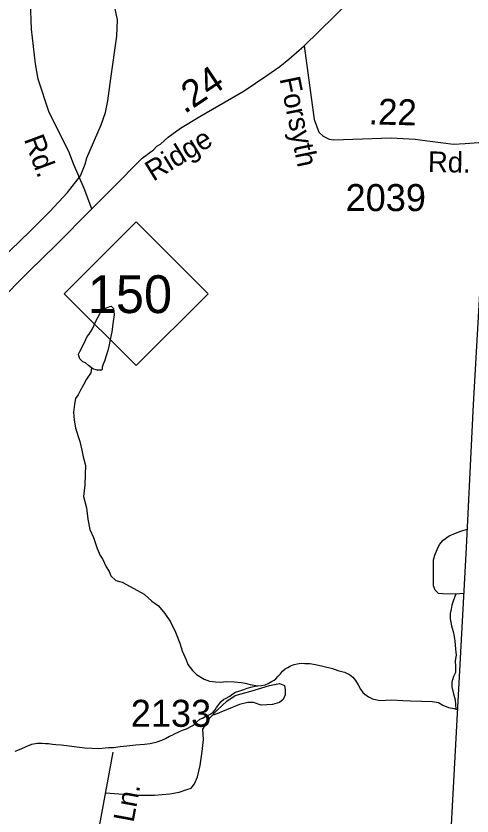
# Model space of a CAD drawing. Extents: x 1547597 to 1699558, y 810033 to 920809.
# Drawn here: x 1691169 to 1693278, y 870571 to 874274 of the extents above; entities that cross this region are included whole.
import ezdxf

# ---------------------------------------------------------------- set-up
doc = ezdxf.new("R2010")
doc.units = 0
for name, color, linetype in [('Exist Boundary Political CountyLine', 7, 'Continuous'), ('Exist Hydrographic Misc Water Feature', 7, 'Continuous'), ('Exist Road Non-System Type 51', 7, 'Continuous'), ('Exist Road Primary NC Attributed', 7, 'Continuous'), ('Exist Road Primary NC Label', 7, 'Continuous'), ('Exist Road Primary NC Service Mileage Hundredths English Label', 7, 'Continuous'), ('Exist Road Primary NC Shield CELL', 7, 'Continuous'), ('Exist Road Primary NC Shield Number Label', 7, 'Continuous'), ('Exist Road Secondary Mileage Hundredths English Label', 7, 'Continuous'), ('Exist Road Secondary Type 51 Attributed', 7, 'Continuous'), ('Exist Road Secondary Type 51 Label', 7, 'Continuous'), ('Exist Road Secondary Type 51 Number Label', 7, 'Continuous')]:
    doc.layers.add(name, color=color, linetype=linetype)

msp = doc.modelspace()

# ---------------------------------------------------------------- linework, layer by layer
at = {"layer": 'Exist Boundary Political CountyLine'}
msp.add_lwpolyline([(1693532.8, 878638.3), (1693519.9, 877349.9), (1693492, 876609.6), (1693453.8, 875667.6), (1693430.2, 875135.3), (1693375.3, 874115.3), (1693330.7, 873313.6), (1693283.8, 872475.6), (1693250.6, 871813.5), (1693208.1, 871017.3), (1693160.5, 870131.4), (1693122.4, 869369.3), (1693086.5, 868609.1), (1693046.7, 867715.1), (1693006.5, 866759), (1692985.5, 866061), (1692761.5, 860283.7), (1692552.7, 854372.1), (1692258.3, 846140.6), (1691699.3, 830912), (1691456.7, 824436.5)], dxfattribs=at)
at = {"layer": 'Exist Hydrographic Misc Water Feature'}
for p, q in [((1693239.2, 871600.6), (1693203.7, 871597.8)), ((1693203.7, 871066), (1693210.6, 871063.9))]:
    msp.add_line(p, q, dxfattribs=at)
for points in [[(1690912.8, 872970), (1691234.8, 873278.3), (1691323.8, 873368), (1691406.8, 873457.1), (1691466.7, 873534.1), (1691488.8, 873588), (1691495.8, 873617.2), (1691562.8, 873770), (1691581.8, 873827), (1691593.8, 873881), (1691606.8, 873984), (1691634.8, 874180.3), (1691637.8, 874257), (1691626.8, 874307.8)], [(1691517.9, 872645.6), (1691503.5, 872656.6), (1691489.4, 872669.2), (1691477.7, 872673.5), (1691463.6, 872686.9), (1691459.7, 872700.9), (1691457.9, 872709.2), (1691463.8, 872721.4), (1691476.1, 872744.9), (1691490.1, 872773.3), (1691498.3, 872791.3), (1691506.3, 872800.9), (1691522.4, 872826.9), (1691528.5, 872840.7), (1691536.6, 872858.5), (1691546.7, 872878.8), (1691556.8, 872895.1), (1691561, 872904.9), (1691573, 872916.9), (1691582.8, 872922.5), (1691595, 872926.3), (1691603.2, 872930.2), (1691609, 872931), (1691618.9, 872920.9), (1691620.9, 872906.1), (1691622.8, 872890.5), (1691618.7, 872860.2), (1691612.4, 872812.7), (1691604, 872776.8), (1691600, 872752.2), (1691593.8, 872726.1), (1691585.7, 872700.8), (1691577.7, 872676.3), (1691571.5, 872662.5), (1691567.4, 872648.7), (1691567.4, 872638.8), (1691565.6, 872634.8), (1691543.3, 872634.4), (1691523.4, 872640.6), (1691517.9, 872645.6)], [(1691517.9, 872645.6), (1691515, 872622.6), (1691494.9, 872592.7), (1691480.8, 872566.7), (1691466.5, 872542.4), (1691456.4, 872520.5), (1691444.4, 872504.3), (1691438.4, 872478.2), (1691434.2, 872440.4), (1691438, 872402.7), (1691443.9, 872368), (1691455.8, 872328.5), (1691463.8, 872304.5), (1691473.6, 872264.1), (1691479.6, 872234.4), (1691489.4, 872194), (1691489.2, 872153.8), (1691487.1, 872102.2), (1691480.9, 872049.7), (1691494.9, 871997.7), (1691500.6, 871945.8), (1691510.4, 871898.2), (1691526.3, 871860), (1691544.1, 871809.7), (1691558, 871777.3), (1691569.8, 871759), (1691585.8, 871725.1), (1691599.9, 871703.5), (1691607.7, 871683.6), (1691629.6, 871661), (1691659.5, 871653), (1691713.3, 871624.8), (1691761.4, 871598.4), (1691797.3, 871566.5), (1691827.1, 871544.6), (1691857.1, 871508.7), (1691882.9, 871470.4), (1691906.8, 871422.3), (1691926.6, 871371.8), (1691936.4, 871335.5), (1691956.3, 871294.1), (1691964.1, 871273.4), (1691984.7, 871245.1), (1692004.2, 871225.8), (1692039.5, 871204.6), (1692063.8, 871195), (1692090.7, 871192.1), (1692113.8, 871191.6), (1692141.9, 871193.4), (1692179.9, 871192.7), (1692210, 871188.8), (1692228.1, 871186.8), (1692251.9, 871180.6), (1692286.5, 871174.5)], [(1693203.7, 871597.8), (1693141.3, 871599.8), (1693123.4, 871601.9), (1693107.2, 871616.1), (1693099.5, 871636), (1693099.6, 871660.6), (1693099.5, 871678.7), (1693099.8, 871712.3), (1693099.8, 871732), (1693099.8, 871756.7), (1693106, 871778.6), (1693116.1, 871804.7), (1693128, 871828.2), (1693144.2, 871848.4), (1693172.4, 871868.4), (1693202.3, 871880.1), (1693226.3, 871890.3), (1693254.9, 871899.1)], [(1693203.7, 871597.8), (1693199.2, 871587.2), (1693191, 871565.2), (1693185.2, 871547.2), (1693181.5, 871529.3), (1693177.4, 871508.8), (1693177.3, 871483.3), (1693183.4, 871451.3), (1693191.6, 871419.2), (1693197.9, 871382.9), (1693201.9, 871343.4), (1693204, 871315.4), (1693200.4, 871289.3), (1693202.2, 871262.9), (1693202.3, 871235), (1693192.5, 871217.2), (1693184.4, 871191.2), (1693184.5, 871168.9), (1693192.7, 871136.8), (1693200.7, 871108.7), (1693203.7, 871066)], [(1692286.5, 871174.5), (1692304.6, 871176.2), (1692320.6, 871179.2), (1692334.7, 871185.4), (1692350.8, 871193.3), (1692362.8, 871200.5), (1692371, 871206.8), (1692381.3, 871218.1), (1692391.4, 871230.2), (1692401.7, 871242.3), (1692413.8, 871251.9), (1692426.1, 871259), (1692438.1, 871267), (1692455.1, 871273.3), (1692468.4, 871276.2), (1692488.3, 871278.3), (1692504.4, 871278), (1692528.3, 871277.5), (1692554.3, 871272.9), (1692588.1, 871265.6), (1692632.1, 871254.1), (1692657.9, 871245.3), (1692687.9, 871237.3), (1692711.9, 871227), (1692726.7, 871213.6), (1692739.7, 871198.5), (1692751.8, 871178.5), (1692761.6, 871158.6), (1692773.6, 871142.9), (1692781.5, 871136.1), (1692799.6, 871122.7), (1692817.5, 871114.1), (1692851.5, 871106), (1692907.5, 871109.7), (1692957.6, 871105.4), (1692993.6, 871103.9), (1693043.5, 871103.7), (1693095.6, 871101), (1693123.6, 871097.1), (1693143.6, 871085.2), (1693169.4, 871073.2), (1693193.3, 871068.6), (1693203.7, 871066)], [(1692222.1, 871157.4), (1692238.1, 871162.9), (1692260.3, 871168.9), (1692274.3, 871172.7), (1692286.5, 871174.5)], [(1691164.8, 870872), (1691192.2, 870883), (1691215.2, 870893.1), (1691241.5, 870903.3), (1691265.7, 870908.5), (1691289.7, 870908), (1691305.4, 870907.7), (1691319.6, 870907.4), (1691337.5, 870904.6), (1691353.4, 870902.6), (1691377.3, 870900.5), (1691415.2, 870895.7), (1691449.2, 870890.9), (1691487.1, 870886.8), (1691519, 870885.3), (1691551, 870884.6), (1691581, 870886.5), (1691597.1, 870887.8), (1691619, 870889), (1691650.5, 870892.4), (1691681.3, 870896), (1691723.3, 870901.6), (1691743.5, 870902.8), (1691763.2, 870904.1), (1691789.4, 870907.7), (1691821.6, 870915.3), (1691843.6, 870923), (1691859.9, 870930.8), (1691877.9, 870940.3), (1691890.2, 870945.8), (1691902.2, 870951.3), (1691924.3, 870963.2), (1691938.6, 870968.7), (1691956.5, 870974.8), (1691983, 870988.3), (1691997, 870997.8), (1692005.3, 871007.5), (1692019.5, 871019.5), (1692031.7, 871025), (1692043.7, 871031.3), (1692056, 871036.8), (1692070, 871044.7), (1692081.3, 871052.7), (1692090.3, 871062.4), (1692096.5, 871073.8), (1692102.5, 871081.9), (1692110.8, 871094), (1692117.2, 871101.2), (1692129.3, 871111.7), (1692137.3, 871114.8), (1692157.5, 871126.7), (1692171.8, 871136.3), (1692183.9, 871144.2), (1692198.9, 871149.6), (1692222.1, 871157.4)]]:
    msp.add_lwpolyline(points, dxfattribs=at)
at = {"layer": 'Exist Road Non-System Type 51'}
msp.add_lwpolyline([(1691583.3, 870678.1), (1691724.9, 870668.2), (1691809.3, 870668.2), (1691880.8, 870674.7), (1691923, 870681.2), (1691958.7, 870694.2), (1691978.2, 870700.7), (1691994.4, 870720.2), (1692007.4, 870752.7), (1692020.4, 870804.7), (1692030.1, 870869.7), (1692036.6, 870924.9), (1692033.4, 870973.7), (1692043.1, 870989.9), (1692065.8, 871025.7), (1692098.3, 871061.4), (1692143.8, 871103.7), (1692182.7, 871129.7), (1692254.2, 871149.2), (1692341.9, 871175.2), (1692387.3, 871184.9), (1692410.1, 871175.2), (1692413.3, 871155.7), (1692413.3, 871132.9), (1692403.6, 871110.2), (1692387.3, 871097.2), (1692354.9, 871087.4), (1692302.9, 871084.2), (1692267.2, 871097.2), (1692241.2, 871097.2), (1692202.2, 871087.4), (1692082.1, 871038.7)], dxfattribs=at)
at = {"layer": 'Exist Road Primary NC Attributed'}
for points in [[(1692502.1, 874135.7), (1692639.1, 874270.6), (1692740.6, 874375.2), (1692924.7, 874562.5)], [(1691518.8, 873381.1), (1691613.1, 873475.6), (1691752.7, 873616.4), (1691804.4, 873655.3), (1691820.5, 873671.3), (1691836.4, 873681.2), (1691872.1, 873713.9), (1691930.1, 873754.2), (1692019.3, 873809), (1692223.8, 873927.5), (1692329.4, 873998.6), (1692388.7, 874040.8), (1692430.4, 874074.8), (1692502.1, 874135.7)], [(1689502.9, 870786.4), (1689602.3, 870947.3), (1689752.5, 871186.9), (1689877.8, 871385.6), (1690034.7, 871635.5), (1690138.7, 871808), (1690186.8, 871881.7), (1690244.1, 871968.9), (1690302.6, 872057.9), (1690386.1, 872171.8), (1690532.4, 872367.5), (1690614.7, 872472.3), (1690653.1, 872516.8), (1690725, 872593), (1690783.5, 872652.8), (1690899.4, 872766.7), (1691080.4, 872944.1), (1691229.1, 873093.4), (1691351.5, 873211.8), (1691518.8, 873381.1)]]:
    msp.add_lwpolyline(points, dxfattribs=at)
at = {"layer": 'Exist Road Primary NC Shield CELL'}
msp.add_lwpolyline([(1691391.1, 872988.8), (1691724.1, 873321.8), (1692057.1, 872988.8), (1691724.1, 872655.8)], close=True, dxfattribs=at)
at = {"layer": 'Exist Road Secondary Type 51 Attributed'}
for points in [[(1691518.8, 873381.1), (1691483.3, 873475.3), (1691434.4, 873589.3), (1691412.4, 873647.2), (1691322.1, 873828.1), (1691271.1, 873981.4), (1691259.3, 874052.1), (1691239.6, 874213.3), (1691235.7, 874339.1)], [(1692502.1, 874135.7), (1692548.1, 873795.7), (1692569, 873737.1), (1692589.9, 873718.2), (1692617.1, 873703.6), (1692638.1, 873700.5), (1692904.1, 873710.2), (1693015.1, 873703.9), (1693084.8, 873695.2), (1693144.4, 873686.9), (1693192.5, 873681.6), (1693245.9, 873683.7), (1693351.7, 873691.1)], [(1691389.8, 869613.3), (1691456.2, 869992.9), (1691528.8, 870382.7), (1691618.1, 870866.4)]]:
    msp.add_lwpolyline(points, dxfattribs=at)

# ---------------------------------------------------------------- texts
at = {"layer": 'Exist Road Primary NC Label'}
msp.add_text('Ridge', height=95, rotation=31.6908, dxfattribs=at).set_placement((1691803.6, 873506.3))
at = {"layer": 'Exist Road Primary NC Service Mileage Hundredths English Label'}
msp.add_text('.24', height=125, rotation=33.7562, dxfattribs=at).set_placement((1691948, 873818.4))
at = {"layer": 'Exist Road Primary NC Shield Number Label'}
msp.add_text('150', height=175, dxfattribs=at).set_placement((1691500.3, 872899.1))
at = {"layer": 'Exist Road Secondary Mileage Hundredths English Label'}
msp.add_text('.22', height=120, rotation=358.763, dxfattribs=at).set_placement((1692798.2, 873772.4))
at = {"layer": 'Exist Road Secondary Type 51 Label'}
for s, rotation, p in [('Forsyth', 281.6433, (1692387.4, 873984.2)), ('Rd.', 290.4818, (1691203.8, 873703.6)), ('Rd.', 358.763, (1693073.3, 873552.8)), ('Ln.', 79.5402, (1691711.9, 870538.6))]:
    msp.add_text(s, height=95, rotation=rotation, dxfattribs=at).set_placement(p)
at = {"layer": 'Exist Road Secondary Type 51 Number Label'}
for s, p in [('2039', (1692693, 873371.1)), ('2133', (1691699.4, 870984.2))]:
    msp.add_text(s, height=125, dxfattribs=at).set_placement(p)

doc.saveas('drawing.dxf')
